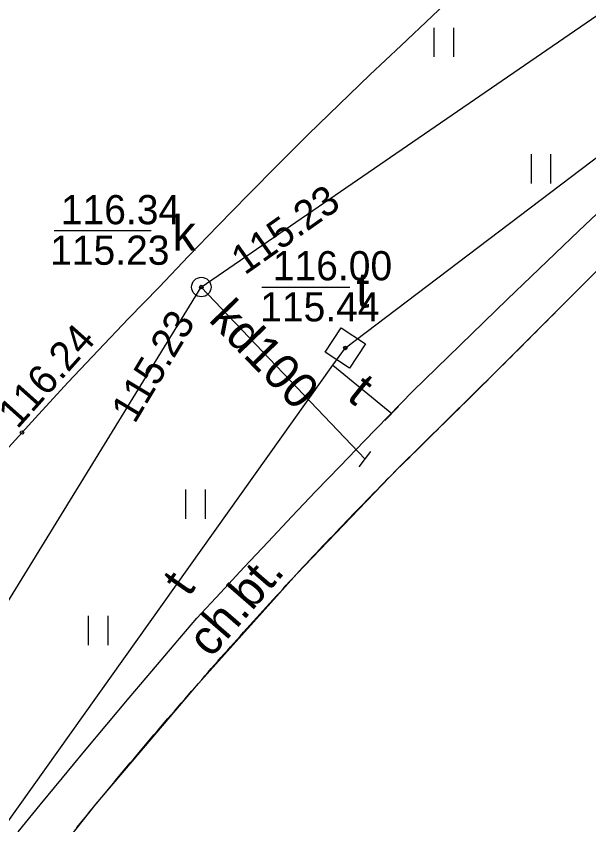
# Model space of a CAD drawing. Extents: x 6434771 to 6436222, y 5663454 to 5664782.
# Drawn here: x 6435439.46 to 6435454.17, y 5664160.93 to 5664181.7 of the extents above; entities that cross this region are included whole.
import ezdxf

# ---------------------------------------------------------------- set-up
doc = ezdxf.new("R2010")
doc.units = 0
for name, color, linetype in [('Warstwa 1', 7, 'Continuous'), ('Warstwa 11', 7, 'Continuous'), ('Warstwa 12', 7, 'Continuous'), ('Warstwa 13', 7, 'Continuous'), ('Warstwa 14', 7, 'Continuous'), ('Warstwa 20', 7, 'Continuous'), ('Warstwa 25', 7, 'Continuous'), ('Warstwa 4', 7, 'Continuous'), ('Warstwa 5', 7, 'Continuous'), ('Warstwa 6', 7, 'Continuous'), ('Warstwa 7', 7, 'Continuous'), ('Warstwa 9', 7, 'Continuous')]:
    doc.layers.add(name, color=color, linetype=linetype)

msp = doc.modelspace()

# ---------------------------------------------------------------- linework, layer by layer
at = {"layer": 'Warstwa 1'}
for p, q in [((6435451.817, 5664172.602), (6435454.702, 5664175.497)), ((6435449.256, 5664170.073), (6435451.817, 5664172.602)), ((6435446.664, 5664167.374), (6435449.256, 5664170.073)), ((6435444.139, 5664164.564), (6435446.664, 5664167.374)), ((6435441.512, 5664161.466), (6435444.139, 5664164.564)), ((6435439.014, 5664158.326), (6435441.512, 5664161.466))]:
    msp.add_line(p, q, dxfattribs=at)
at = {"layer": 'Warstwa 11'}
for points in [[(6435449.256, 5664170.072), (6435449.347, 5664170.162), (6435449.439, 5664170.252), (6435449.531, 5664170.341), (6435449.622, 5664170.431), (6435449.714, 5664170.521), (6435449.805, 5664170.611), (6435449.896, 5664170.7), (6435449.987, 5664170.79), (6435450.078, 5664170.88), (6435450.17, 5664170.97), (6435450.261, 5664171.06), (6435450.352, 5664171.151), (6435450.443, 5664171.24), (6435450.535, 5664171.33), (6435450.626, 5664171.42), (6435450.717, 5664171.51), (6435450.808, 5664171.6), (6435450.899, 5664171.69), (6435450.99, 5664171.781), (6435451.081, 5664171.871), (6435451.172, 5664171.961), (6435451.263, 5664172.051), (6435451.353, 5664172.141), (6435451.445, 5664172.231), (6435451.536, 5664172.321), (6435451.627, 5664172.412), (6435451.718, 5664172.502), (6435451.808, 5664172.593), (6435451.899, 5664172.683), (6435451.99, 5664172.774), (6435452.08, 5664172.864), (6435452.171, 5664172.955), (6435452.262, 5664173.045), (6435452.352, 5664173.135), (6435452.444, 5664173.225), (6435452.534, 5664173.316), (6435452.625, 5664173.407), (6435452.715, 5664173.497), (6435452.806, 5664173.588), (6435452.896, 5664173.679), (6435452.987, 5664173.77), (6435453.077, 5664173.86), (6435453.167, 5664173.951), (6435453.259, 5664174.042), (6435453.349, 5664174.132), (6435453.439, 5664174.223), (6435453.53, 5664174.314), (6435453.62, 5664174.405), (6435453.71, 5664174.495), (6435453.8, 5664174.586), (6435453.89, 5664174.677), (6435453.981, 5664174.768), (6435454.071, 5664174.859), (6435454.162, 5664174.95), (6435454.252, 5664175.042)], [(6435444.139, 5664164.564), (6435444.222, 5664164.658), (6435444.304, 5664164.753), (6435444.386, 5664164.847), (6435444.469, 5664164.942), (6435444.551, 5664165.036), (6435444.634, 5664165.13), (6435444.716, 5664165.224), (6435444.8, 5664165.318), (6435444.883, 5664165.412), (6435444.966, 5664165.505), (6435445.049, 5664165.599), (6435445.133, 5664165.693), (6435445.216, 5664165.786), (6435445.299, 5664165.879), (6435445.384, 5664165.973), (6435445.468, 5664166.066), (6435445.551, 5664166.159), (6435445.635, 5664166.252), (6435445.719, 5664166.345), (6435445.803, 5664166.438), (6435445.888, 5664166.531), (6435445.972, 5664166.623), (6435446.057, 5664166.716), (6435446.142, 5664166.808), (6435446.226, 5664166.901), (6435446.311, 5664166.993), (6435446.396, 5664167.085), (6435446.481, 5664167.177), (6435446.566, 5664167.269), (6435446.651, 5664167.361), (6435446.737, 5664167.453), (6435446.823, 5664167.545), (6435446.908, 5664167.636), (6435446.994, 5664167.728), (6435447.079, 5664167.819), (6435447.165, 5664167.91), (6435447.251, 5664168.002), (6435447.337, 5664168.093), (6435447.423, 5664168.184), (6435447.509, 5664168.275), (6435447.596, 5664168.366), (6435447.683, 5664168.456), (6435447.769, 5664168.547), (6435447.856, 5664168.638), (6435447.942, 5664168.728), (6435448.029, 5664168.818), (6435448.116, 5664168.908), (6435448.203, 5664168.998), (6435448.29, 5664169.088), (6435448.377, 5664169.178), (6435448.466, 5664169.268), (6435448.553, 5664169.358), (6435448.64, 5664169.448), (6435448.728, 5664169.537), (6435448.816, 5664169.627), (6435448.904, 5664169.716), (6435448.991, 5664169.805), (6435449.079, 5664169.895), (6435449.167, 5664169.984), (6435449.256, 5664170.073)], [(6435441.018, 5664160.86), (6435441.102, 5664160.964), (6435441.187, 5664161.069), (6435441.272, 5664161.173), (6435441.358, 5664161.277), (6435441.443, 5664161.381), (6435441.528, 5664161.485), (6435441.613, 5664161.589), (6435441.699, 5664161.693), (6435441.785, 5664161.797), (6435441.871, 5664161.901), (6435441.956, 5664162.004), (6435442.043, 5664162.108), (6435442.129, 5664162.21), (6435442.215, 5664162.314), (6435442.301, 5664162.417), (6435442.388, 5664162.52), (6435442.475, 5664162.623), (6435442.561, 5664162.726), (6435442.648, 5664162.829), (6435442.735, 5664162.932), (6435442.822, 5664163.035), (6435442.909, 5664163.137), (6435442.996, 5664163.24), (6435443.084, 5664163.342), (6435443.171, 5664163.445), (6435443.258, 5664163.547), (6435443.346, 5664163.649), (6435443.434, 5664163.751), (6435443.522, 5664163.853), (6435443.61, 5664163.955), (6435443.697, 5664164.057), (6435443.786, 5664164.159), (6435443.874, 5664164.259), (6435443.963, 5664164.361), (6435444.051, 5664164.462), (6435444.139, 5664164.564)]]:
    msp.add_lwpolyline(points, dxfattribs=at)
at = {"layer": 'Warstwa 12'}
for points in [[(6435439.196, 5664160.945), (6435447.588, 5664172.733), (6435447.914, 5664173.179), (6435471.602, 5664191.144), (6435472.368, 5664191.725)], [(6435447.588, 5664172.733), (6435449.103, 5664171.495)]]:
    msp.add_lwpolyline(points, dxfattribs=at)
at = {"layer": 'Warstwa 14'}
for p, q in [((6435440.434, 5664176.196), (6435442.926, 5664176.196)), ((6435448.028, 5664174.734), (6435445.767, 5664174.734))]:
    msp.add_line(p, q, dxfattribs=at)
for centre in [(6435444.212, 5664174.744), (6435444.212, 5664174.744), (6435444.212, 5664174.744), (6435447.914, 5664173.179)]:
    msp.add_circle(centre, 0.045, dxfattribs=at)
at = {"layer": 'Warstwa 20'}
for p, q in [((6435448.929, 5664171.315), (6435449.277, 5664171.675)), ((6435448.268, 5664170.124), (6435448.57, 5664170.522))]:
    msp.add_line(p, q, dxfattribs=at)
at = {"layer": 'Warstwa 25'}
msp.add_circle((6435439.607, 5664171.009), 0.045, dxfattribs=at)
at = {"layer": 'Warstwa 4'}
msp.add_lwpolyline([(6435447.395, 5664173.07), (6435447.805, 5664173.698), (6435448.433, 5664173.288), (6435448.023, 5664172.66)], close=True, dxfattribs=at)
msp.add_circle((6435444.212, 5664174.744), 0.25, dxfattribs=at)
at = {"layer": 'Warstwa 5'}
for p, q in [((6435450.147, 5664181.702), (6435450.945, 5664182.475)), ((6435449.344, 5664180.952), (6435450.147, 5664181.702)), ((6435450.196, 5664180.655), (6435450.196, 5664181.405)), ((6435450.696, 5664180.655), (6435450.696, 5664181.405)), ((6435448.546, 5664180.197), (6435449.344, 5664180.952)), ((6435447.755, 5664179.435), (6435448.546, 5664180.197)), ((6435446.97, 5664178.667), (6435447.755, 5664179.435)), ((6435446.19, 5664177.893), (6435446.97, 5664178.667)), ((6435452.696, 5664177.405), (6435452.696, 5664178.155)), ((6435453.196, 5664177.405), (6435453.196, 5664178.155)), ((6435445.416, 5664177.113), (6435446.19, 5664177.893)), ((6435444.649, 5664176.327), (6435445.416, 5664177.113)), ((6435453.915, 5664176.188), (6435454.53, 5664176.771)), ((6435443.887, 5664175.535), (6435444.649, 5664176.327)), ((6435453.301, 5664175.604), (6435453.915, 5664176.188)), ((6435443.133, 5664174.737), (6435443.887, 5664175.535)), ((6435452.689, 5664175.019), (6435453.301, 5664175.604)), ((6435452.078, 5664174.431), (6435452.689, 5664175.019)), ((6435442.343, 5664173.932), (6435443.133, 5664174.737)), ((6435451.469, 5664173.843), (6435452.078, 5664174.431)), ((6435441.562, 5664173.118), (6435442.343, 5664173.932)), ((6435450.861, 5664173.253), (6435451.469, 5664173.843)), ((6435450.255, 5664172.661), (6435450.861, 5664173.253)), ((6435440.789, 5664172.297), (6435441.562, 5664173.118)), ((6435449.65, 5664172.068), (6435450.255, 5664172.661)), ((6435440.025, 5664171.468), (6435440.789, 5664172.297)), ((6435449.023, 5664171.43), (6435449.65, 5664172.068)), ((6435439.269, 5664170.632), (6435440.025, 5664171.468)), ((6435448.399, 5664170.789), (6435449.023, 5664171.43)), ((6435447.777, 5664170.145), (6435448.399, 5664170.789)), ((6435447.157, 5664169.5), (6435447.777, 5664170.145)), ((6435443.818, 5664168.794), (6435443.818, 5664169.544)), ((6435444.318, 5664168.794), (6435444.318, 5664169.544)), ((6435446.541, 5664168.852), (6435447.157, 5664169.5)), ((6435445.927, 5664168.201), (6435446.541, 5664168.852)), ((6435445.315, 5664167.548), (6435445.927, 5664168.201)), ((6435444.706, 5664166.893), (6435445.315, 5664167.548)), ((6435444.1, 5664166.235), (6435444.706, 5664166.893)), ((6435441.318, 5664165.544), (6435441.318, 5664166.294)), ((6435441.818, 5664165.544), (6435441.818, 5664166.294)), ((6435443.517, 5664165.557), (6435444.1, 5664166.235)), ((6435442.938, 5664164.876), (6435443.517, 5664165.557)), ((6435442.36, 5664164.194), (6435442.938, 5664164.876)), ((6435441.785, 5664163.509), (6435442.36, 5664164.194)), ((6435441.212, 5664162.823), (6435441.785, 5664163.509)), ((6435440.642, 5664162.134), (6435441.212, 5664162.823)), ((6435440.074, 5664161.444), (6435440.642, 5664162.134)), ((6435439.508, 5664160.752), (6435440.074, 5664161.444))]:
    msp.add_line(p, q, dxfattribs=at)
at = {"layer": 'Warstwa 6'}
for centre in [(6435444.212, 5664174.744), (6435447.914, 5664173.179)]:
    msp.add_circle(centre, 0.045, dxfattribs=at)
at = {"layer": 'Warstwa 7'}
for points in [[(6435409.962, 5664108.13), (6435418.572, 5664133.392), (6435421.158, 5664137.241), (6435444.212, 5664174.744), (6435468.996, 5664191.765)], [(6435444.212, 5664174.744), (6435448.419, 5664170.323)]]:
    msp.add_lwpolyline(points, dxfattribs=at)
at = {"layer": 'Warstwa 9'}
for p, q in [((6435450.147, 5664181.702), (6435450.945, 5664182.475)), ((6435449.344, 5664180.952), (6435450.147, 5664181.702)), ((6435448.546, 5664180.197), (6435449.344, 5664180.952)), ((6435447.755, 5664179.435), (6435448.546, 5664180.197)), ((6435446.97, 5664178.667), (6435447.755, 5664179.435)), ((6435446.19, 5664177.893), (6435446.97, 5664178.667)), ((6435445.416, 5664177.113), (6435446.19, 5664177.893)), ((6435444.649, 5664176.327), (6435445.416, 5664177.113)), ((6435453.915, 5664176.188), (6435454.53, 5664176.771)), ((6435443.887, 5664175.535), (6435444.649, 5664176.327)), ((6435453.301, 5664175.604), (6435453.915, 5664176.188)), ((6435443.133, 5664174.737), (6435443.887, 5664175.535)), ((6435452.689, 5664175.019), (6435453.301, 5664175.604)), ((6435452.078, 5664174.431), (6435452.689, 5664175.019)), ((6435453.981, 5664174.768), (6435454.071, 5664174.859)), ((6435454.071, 5664174.859), (6435454.162, 5664174.95)), ((6435454.162, 5664174.95), (6435454.252, 5664175.042)), ((6435442.343, 5664173.932), (6435443.133, 5664174.737)), ((6435453.8, 5664174.586), (6435453.89, 5664174.677)), ((6435453.89, 5664174.677), (6435453.981, 5664174.768)), ((6435453.62, 5664174.405), (6435453.71, 5664174.495)), ((6435453.71, 5664174.495), (6435453.8, 5664174.586)), ((6435451.469, 5664173.843), (6435452.078, 5664174.431)), ((6435453.439, 5664174.223), (6435453.53, 5664174.314)), ((6435453.53, 5664174.314), (6435453.62, 5664174.405)), ((6435453.167, 5664173.951), (6435453.259, 5664174.042)), ((6435453.259, 5664174.042), (6435453.349, 5664174.132)), ((6435453.349, 5664174.132), (6435453.439, 5664174.223)), ((6435441.562, 5664173.118), (6435442.343, 5664173.932)), ((6435450.861, 5664173.253), (6435451.469, 5664173.843)), ((6435452.987, 5664173.77), (6435453.077, 5664173.86)), ((6435453.077, 5664173.86), (6435453.167, 5664173.951)), ((6435452.806, 5664173.588), (6435452.896, 5664173.679)), ((6435452.896, 5664173.679), (6435452.987, 5664173.77)), ((6435452.534, 5664173.316), (6435452.625, 5664173.407)), ((6435452.625, 5664173.407), (6435452.715, 5664173.497)), ((6435452.715, 5664173.497), (6435452.806, 5664173.588)), ((6435450.255, 5664172.661), (6435450.861, 5664173.253)), ((6435452.352, 5664173.135), (6435452.444, 5664173.225)), ((6435452.444, 5664173.225), (6435452.534, 5664173.316)), ((6435440.789, 5664172.297), (6435441.562, 5664173.118)), ((6435452.171, 5664172.955), (6435452.262, 5664173.045)), ((6435452.262, 5664173.045), (6435452.352, 5664173.135)), ((6435451.899, 5664172.683), (6435451.99, 5664172.774)), ((6435451.99, 5664172.774), (6435452.08, 5664172.864)), ((6435452.08, 5664172.864), (6435452.171, 5664172.955)), ((6435449.65, 5664172.068), (6435450.255, 5664172.661)), ((6435451.718, 5664172.502), (6435451.808, 5664172.593)), ((6435451.808, 5664172.593), (6435451.899, 5664172.683)), ((6435451.536, 5664172.321), (6435451.627, 5664172.412)), ((6435451.627, 5664172.412), (6435451.718, 5664172.502)), ((6435440.025, 5664171.468), (6435440.789, 5664172.297)), ((6435451.353, 5664172.141), (6435451.445, 5664172.231)), ((6435451.445, 5664172.231), (6435451.536, 5664172.321)), ((6435449.023, 5664171.43), (6435449.65, 5664172.068)), ((6435451.081, 5664171.871), (6435451.172, 5664171.961)), ((6435451.172, 5664171.961), (6435451.263, 5664172.051)), ((6435451.263, 5664172.051), (6435451.353, 5664172.141)), ((6435450.899, 5664171.69), (6435450.99, 5664171.781)), ((6435450.99, 5664171.781), (6435451.081, 5664171.871)), ((6435450.717, 5664171.51), (6435450.808, 5664171.6)), ((6435450.808, 5664171.6), (6435450.899, 5664171.69)), ((6435439.269, 5664170.632), (6435440.025, 5664171.468)), ((6435448.399, 5664170.789), (6435449.023, 5664171.43)), ((6435450.443, 5664171.24), (6435450.535, 5664171.33)), ((6435450.535, 5664171.33), (6435450.626, 5664171.42)), ((6435450.626, 5664171.42), (6435450.717, 5664171.51)), ((6435450.261, 5664171.06), (6435450.352, 5664171.151)), ((6435450.352, 5664171.151), (6435450.443, 5664171.24)), ((6435450.078, 5664170.88), (6435450.17, 5664170.97)), ((6435450.17, 5664170.97), (6435450.261, 5664171.06)), ((6435447.777, 5664170.145), (6435448.399, 5664170.789)), ((6435449.805, 5664170.611), (6435449.896, 5664170.7)), ((6435449.896, 5664170.7), (6435449.987, 5664170.79)), ((6435449.987, 5664170.79), (6435450.078, 5664170.88)), ((6435449.622, 5664170.431), (6435449.714, 5664170.521)), ((6435449.714, 5664170.521), (6435449.805, 5664170.611)), ((6435449.439, 5664170.252), (6435449.531, 5664170.341)), ((6435449.531, 5664170.341), (6435449.622, 5664170.431)), ((6435447.157, 5664169.5), (6435447.777, 5664170.145)), ((6435449.167, 5664169.984), (6435449.256, 5664170.073)), ((6435449.256, 5664170.073), (6435449.347, 5664170.162)), ((6435449.347, 5664170.162), (6435449.439, 5664170.252)), ((6435448.991, 5664169.805), (6435449.079, 5664169.895)), ((6435449.079, 5664169.895), (6435449.167, 5664169.984)), ((6435448.816, 5664169.627), (6435448.904, 5664169.716)), ((6435448.904, 5664169.716), (6435448.991, 5664169.805)), ((6435446.541, 5664168.852), (6435447.157, 5664169.5)), ((6435448.553, 5664169.358), (6435448.64, 5664169.448)), ((6435448.64, 5664169.448), (6435448.728, 5664169.537)), ((6435448.728, 5664169.537), (6435448.816, 5664169.627)), ((6435448.377, 5664169.178), (6435448.466, 5664169.268)), ((6435448.466, 5664169.268), (6435448.553, 5664169.358)), ((6435448.203, 5664168.998), (6435448.29, 5664169.088)), ((6435448.29, 5664169.088), (6435448.377, 5664169.178)), ((6435445.927, 5664168.201), (6435446.541, 5664168.852)), ((6435448.029, 5664168.818), (6435448.116, 5664168.908)), ((6435448.116, 5664168.908), (6435448.203, 5664168.998)), ((6435447.769, 5664168.547), (6435447.856, 5664168.638)), ((6435447.856, 5664168.638), (6435447.942, 5664168.728)), ((6435447.942, 5664168.728), (6435448.029, 5664168.818)), ((6435447.596, 5664168.366), (6435447.683, 5664168.456)), ((6435447.683, 5664168.456), (6435447.769, 5664168.547)), ((6435445.315, 5664167.548), (6435445.927, 5664168.201)), ((6435447.423, 5664168.184), (6435447.509, 5664168.275)), ((6435447.509, 5664168.275), (6435447.596, 5664168.366)), ((6435447.165, 5664167.91), (6435447.251, 5664168.002)), ((6435447.251, 5664168.002), (6435447.337, 5664168.093)), ((6435447.337, 5664168.093), (6435447.423, 5664168.184)), ((6435446.994, 5664167.728), (6435447.079, 5664167.819)), ((6435447.079, 5664167.819), (6435447.165, 5664167.91)), ((6435446.823, 5664167.545), (6435446.908, 5664167.636)), ((6435446.908, 5664167.636), (6435446.994, 5664167.728)), ((6435444.706, 5664166.893), (6435445.315, 5664167.548)), ((6435446.651, 5664167.361), (6435446.737, 5664167.453)), ((6435446.737, 5664167.453), (6435446.823, 5664167.545)), ((6435446.396, 5664167.085), (6435446.481, 5664167.177)), ((6435446.481, 5664167.177), (6435446.566, 5664167.269)), ((6435446.566, 5664167.269), (6435446.651, 5664167.361)), ((6435446.226, 5664166.901), (6435446.311, 5664166.993)), ((6435446.311, 5664166.993), (6435446.396, 5664167.085)), ((6435444.1, 5664166.235), (6435444.706, 5664166.893)), ((6435446.057, 5664166.716), (6435446.142, 5664166.808)), ((6435446.142, 5664166.808), (6435446.226, 5664166.901)), ((6435445.888, 5664166.531), (6435445.972, 5664166.623)), ((6435445.972, 5664166.623), (6435446.057, 5664166.716)), ((6435445.635, 5664166.252), (6435445.719, 5664166.345)), ((6435445.719, 5664166.345), (6435445.803, 5664166.438)), ((6435445.803, 5664166.438), (6435445.888, 5664166.531)), ((6435443.517, 5664165.557), (6435444.1, 5664166.235)), ((6435445.468, 5664166.066), (6435445.551, 5664166.159)), ((6435445.551, 5664166.159), (6435445.635, 5664166.252)), ((6435445.299, 5664165.879), (6435445.384, 5664165.973)), ((6435445.384, 5664165.973), (6435445.468, 5664166.066)), ((6435445.133, 5664165.693), (6435445.216, 5664165.786)), ((6435445.216, 5664165.786), (6435445.299, 5664165.879)), ((6435442.938, 5664164.876), (6435443.517, 5664165.557)), ((6435444.883, 5664165.412), (6435444.966, 5664165.505)), ((6435444.966, 5664165.505), (6435445.049, 5664165.599)), ((6435445.049, 5664165.599), (6435445.133, 5664165.693)), ((6435444.716, 5664165.224), (6435444.8, 5664165.318)), ((6435444.8, 5664165.318), (6435444.883, 5664165.412)), ((6435444.551, 5664165.036), (6435444.634, 5664165.13)), ((6435444.634, 5664165.13), (6435444.716, 5664165.224)), ((6435444.386, 5664164.847), (6435444.469, 5664164.942)), ((6435444.469, 5664164.942), (6435444.551, 5664165.036)), ((6435442.36, 5664164.194), (6435442.938, 5664164.876)), ((6435444.222, 5664164.658), (6435444.304, 5664164.753)), ((6435444.304, 5664164.753), (6435444.386, 5664164.847)), ((6435443.963, 5664164.361), (6435444.051, 5664164.462)), ((6435444.051, 5664164.462), (6435444.139, 5664164.564)), ((6435444.139, 5664164.564), (6435444.222, 5664164.658)), ((6435443.786, 5664164.159), (6435443.874, 5664164.259)), ((6435443.874, 5664164.259), (6435443.963, 5664164.361)), ((6435441.785, 5664163.509), (6435442.36, 5664164.194)), ((6435443.61, 5664163.955), (6435443.697, 5664164.057)), ((6435443.697, 5664164.057), (6435443.786, 5664164.159)), ((6435443.434, 5664163.751), (6435443.522, 5664163.853)), ((6435443.522, 5664163.853), (6435443.61, 5664163.955)), ((6435443.258, 5664163.547), (6435443.346, 5664163.649)), ((6435443.346, 5664163.649), (6435443.434, 5664163.751)), ((6435441.212, 5664162.823), (6435441.785, 5664163.509)), ((6435443.084, 5664163.342), (6435443.171, 5664163.445)), ((6435443.171, 5664163.445), (6435443.258, 5664163.547)), ((6435442.909, 5664163.137), (6435442.996, 5664163.24)), ((6435442.996, 5664163.24), (6435443.084, 5664163.342)), ((6435442.735, 5664162.932), (6435442.822, 5664163.035)), ((6435442.822, 5664163.035), (6435442.909, 5664163.137)), ((6435440.642, 5664162.134), (6435441.212, 5664162.823)), ((6435442.561, 5664162.726), (6435442.648, 5664162.829)), ((6435442.648, 5664162.829), (6435442.735, 5664162.932)), ((6435442.388, 5664162.52), (6435442.475, 5664162.623)), ((6435442.475, 5664162.623), (6435442.561, 5664162.726)), ((6435442.215, 5664162.314), (6435442.301, 5664162.417)), ((6435442.301, 5664162.417), (6435442.388, 5664162.52)), ((6435442.043, 5664162.108), (6435442.129, 5664162.21)), ((6435442.129, 5664162.21), (6435442.215, 5664162.314)), ((6435440.074, 5664161.444), (6435440.642, 5664162.134)), ((6435441.871, 5664161.901), (6435441.956, 5664162.004)), ((6435441.956, 5664162.004), (6435442.043, 5664162.108)), ((6435441.699, 5664161.693), (6435441.785, 5664161.797)), ((6435441.785, 5664161.797), (6435441.871, 5664161.901)), ((6435441.528, 5664161.485), (6435441.613, 5664161.589)), ((6435441.613, 5664161.589), (6435441.699, 5664161.693)), ((6435439.508, 5664160.752), (6435440.074, 5664161.444)), ((6435441.358, 5664161.277), (6435441.443, 5664161.381)), ((6435441.443, 5664161.381), (6435441.528, 5664161.485)), ((6435441.187, 5664161.069), (6435441.272, 5664161.173)), ((6435441.272, 5664161.173), (6435441.358, 5664161.277)), ((6435441.018, 5664160.86), (6435441.102, 5664160.964)), ((6435441.102, 5664160.964), (6435441.187, 5664161.069))]:
    msp.add_line(p, q, dxfattribs=at)

# ---------------------------------------------------------------- texts
at = {"layer": 'Warstwa 13'}
for rotation, p in [(321.4293, (6435447.916, 5664171.882)), (55.2446, (6435443.89, 5664166.759))]:
    msp.add_text('t', height=0.9, rotation=rotation, dxfattribs=at).set_placement(p)
at = {"layer": 'Warstwa 14'}
for rotation, p in [(35.1739, (6435445.327, 5664175.036)), (59.1121, (6435442.499, 5664171.209))]:
    msp.add_text('115.23', height=0.75, rotation=rotation, dxfattribs=at).set_placement(p)
for s, p in [('115.23', (6435440.327, 5664175.316)), ('115.44', (6435445.724, 5664173.862))]:
    msp.add_text(s, height=0.75, dxfattribs=at).set_placement(p)
at = {"layer": 'Warstwa 25'}
msp.add_text('116.24', height=0.75, rotation=48.266, dxfattribs=at).set_placement((6435439.486, 5664171.076))
at = {"layer": 'Warstwa 5'}
for s, p in [('k', (6435443.469, 5664175.68)), ('t', (6435448.193, 5664174.219))]:
    msp.add_text(s, height=0.9, dxfattribs=at).set_placement(p)
at = {"layer": 'Warstwa 6'}
for s, p in [('116.34', (6435440.602, 5664176.357)), ('116.00', (6435446.048, 5664174.917))]:
    msp.add_text(s, height=0.75, dxfattribs=at).set_placement(p)
at = {"layer": 'Warstwa 7'}
msp.add_text('kd100', height=0.9, rotation=314.2674, dxfattribs=at).set_placement((6435444.373, 5664173.886))
at = {"layer": 'Warstwa 9'}
msp.add_text('ch.bt.', height=0.9, rotation=49.0681, dxfattribs=at).set_placement((6435444.457, 5664165.193))

doc.saveas('drawing.dxf')
